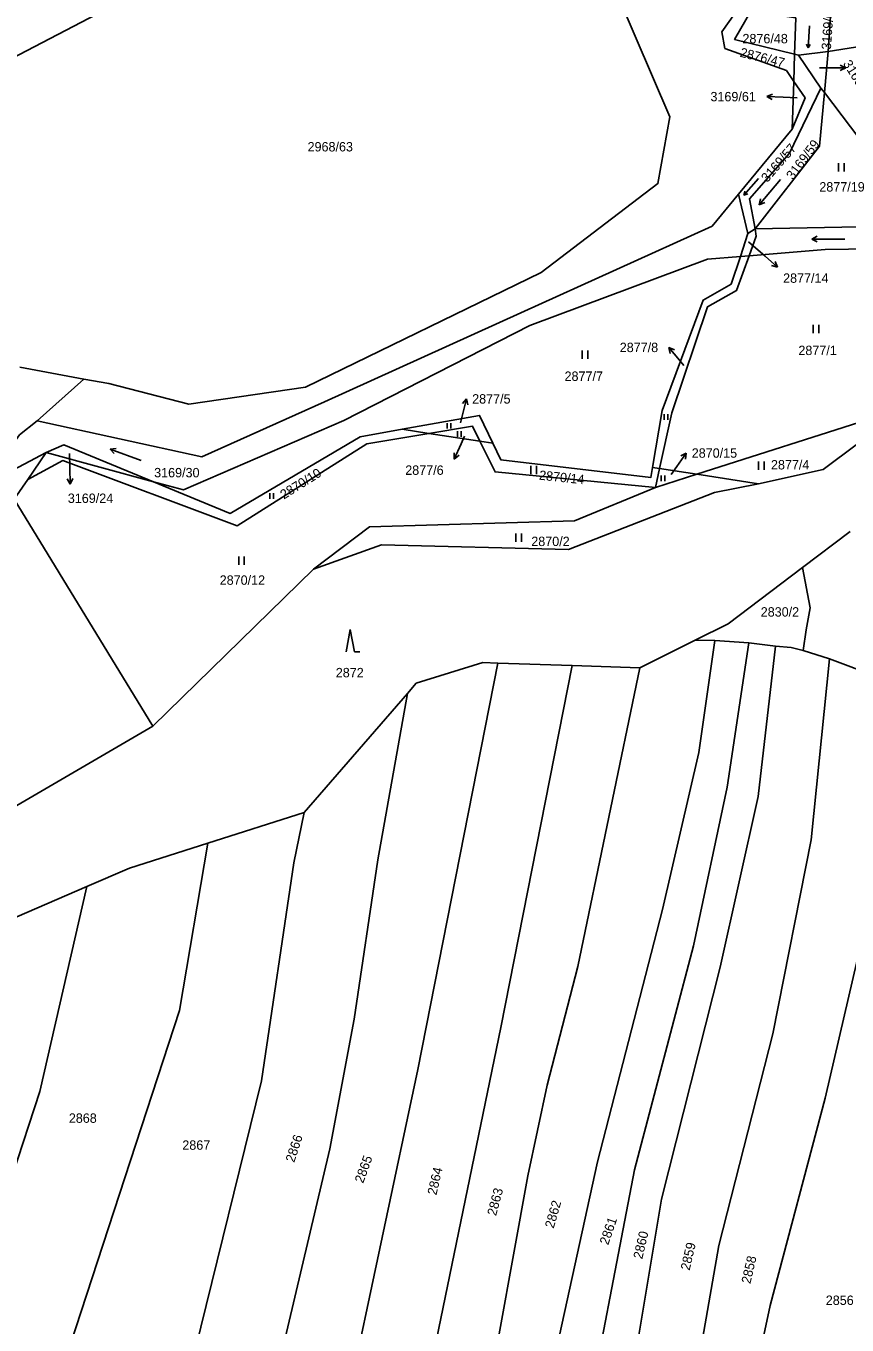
# Model space of a CAD drawing. Extents: x -755528 to -748832, y -1118122 to -1111095.
# Drawn here: x -754190.9 to -754042.2, y -1114680.5 to -1114445.3 of the extents above; entities that cross this region are included whole.
import ezdxf

# ---------------------------------------------------------------- set-up
doc = ezdxf.new("R2010")
doc.units = 0
for name, color, linetype in [('DZ_DO_PUPFL', 7, 'Continuous'), ('DZ_NAD_ZPF', 7, 'Continuous'), ('legenda barvy', 7, 'Continuous'), ('TZ_UMVŽST', 7, 'Continuous')]:
    doc.layers.add(name, color=color, linetype=linetype)

msp = doc.modelspace()

# ---------------------------------------------------------------- linework, layer by layer
at = {"layer": 'DZ_NAD_ZPF'}
for p, q in [((-754051.69, -1114450.44), (-754051.48, -1114443.88)), ((-754036.09, -1114448.45), (-754045.64, -1114449.97)), ((-754051.85, -1114455.37), (-754051.69, -1114450.44)), ((-754050.97, -1114450.62), (-754051.69, -1114450.44)), ((-754050.97, -1114450.62), (-754045.64, -1114449.97)), ((-754046.92, -1114456.59), (-754050.97, -1114450.62)), ((-754045.64, -1114449.97), (-754046.3, -1114457.41)), ((-754052.13, -1114464), (-754051.85, -1114455.37)), ((-754046.3, -1114457.41), (-754046.92, -1114456.59)), ((-754028.02, -1114481.47), (-754046.3, -1114457.41)), ((-754061.84, -1114475.79), (-754052.13, -1114464)), ((-754060.16, -1114482.92), (-754061.84, -1114475.79)), ((-754028.02, -1114481.47), (-754058.82, -1114482.07)), ((-754060.16, -1114482.92), (-754061.52, -1114487.05)), ((-754058.82, -1114482.07), (-754060.16, -1114482.92)), ((-754059.94, -1114486.92), (-754061.52, -1114487.05)), ((-754180.4, -1114509.3), (-754191.98, -1114507.09)), ((-754188.83, -1114516.79), (-754180.4, -1114509.3)), ((-754069.39, -1114526.49), (-754037.22, -1114516.18)), ((-754117.95, -1114519.09), (-754122.77, -1114518.35)), ((-754108.67, -1114520.5), (-754117.95, -1114519.09)), ((-754106.31, -1114520.86), (-754108.67, -1114520.5)), ((-754187.2, -1114522.57), (-754190.55, -1114527.43)), ((-754167.75, -1114527.85), (-754187.2, -1114522.57)), ((-754076.16, -1114525.46), (-754077.4, -1114525.27)), ((-754076.91, -1114528.9), (-754076.16, -1114525.46)), ((-754076.16, -1114525.46), (-754069.39, -1114526.49)), ((-754190.55, -1114527.43), (-754193.02, -1114531.02)), ((-754069.39, -1114526.49), (-754076.91, -1114528.9)), ((-754058.26, -1114528.19), (-754069.39, -1114526.49)), ((-754167.88, -1114572.07), (-754193.02, -1114531.02)), ((-754050.27, -1114543.38), (-754041.64, -1114536.87)), ((-754138.8, -1114543.69), (-754167.88, -1114572.07)), ((-754079.74, -1114561.52), (-754069.71, -1114556.52)), ((-754069.71, -1114556.52), (-754066.11, -1114556.6)), ((-754066.11, -1114556.6), (-754059.97, -1114557.02)), ((-754059.97, -1114557.02), (-754055.13, -1114557.62)), ((-754050.15, -1114558.39), (-754045.38, -1114559.88)), ((-754105.41, -1114560.65), (-754091.96, -1114561.11)), ((-754091.96, -1114561.11), (-754079.74, -1114561.52)), ((-754045.38, -1114559.88), (-754031.22, -1114565.25)), ((-754140.51, -1114587.73), (-754121.79, -1114566.15)), ((-754167.88, -1114572.07), (-754198.99, -1114590.19)), ((-754157.92, -1114593.26), (-754140.51, -1114587.73))]:
    msp.add_line(p, q, dxfattribs=at)
for points in [[(-754216.09, -1114463.01), (-754133.11, -1114419.74), (-754110.77, -1114406.63), (-754090.24, -1114392.95)], [(-754090.24, -1114392.95), (-754093.11, -1114417.93), (-754074.27, -1114461.78), (-754076.46, -1114473.86), (-754097.61, -1114489.99), (-754140.24, -1114510.72), (-754161.36, -1114513.79), (-754175.88, -1114510.05), (-754180.4, -1114509.3)], [(-754046.11, -1114437.49), (-754044.99, -1114440.83), (-754045.64, -1114449.97)], [(-754051.85, -1114455.37), (-754053.19, -1114453.42), (-754064.3, -1114449.41), (-754064.86, -1114446.4), (-754060.17, -1114439.7), (-754051.42, -1114442.09)], [(-754051.69, -1114450.44), (-754062.57, -1114447.76), (-754059.64, -1114442.63), (-754051.48, -1114443.88)], [(-754051.85, -1114455.37), (-754049.81, -1114458.34), (-754052.13, -1114464)], [(-754058.82, -1114482.07), (-754059.86, -1114476.62), (-754052.64, -1114468.39), (-754046.92, -1114456.59)], [(-754046.3, -1114457.41), (-754047.17, -1114467.1), (-754058.82, -1114482.07)], [(-754188.83, -1114516.79), (-754159.03, -1114523.3), (-754136.79, -1114513.37), (-754101.28, -1114497.28), (-754066.63, -1114481.6), (-754061.84, -1114475.79)], [(-754058.82, -1114482.07), (-754058.65, -1114483.39), (-754059.94, -1114486.92)], [(-754024.94, -1114485.52), (-754046.18, -1114485.81), (-754059.94, -1114486.92)], [(-754061.52, -1114487.05), (-754067.49, -1114487.53), (-754099.61, -1114499.53), (-754133.31, -1114516.74), (-754162.32, -1114529.33), (-754167.75, -1114527.85)], [(-754077.4, -1114525.27), (-754075.66, -1114514.93), (-754068.23, -1114494.96), (-754063.18, -1114492.06), (-754061.52, -1114487.05)], [(-754059.94, -1114486.92), (-754062.24, -1114493.23), (-754067.45, -1114496.17), (-754073.95, -1114515.35), (-754076.16, -1114525.46)], [(-754027.41, -1114511.32), (-754046.53, -1114525.65), (-754058.26, -1114528.19)], [(-754207.14, -1114540.26), (-754192.04, -1114519.37), (-754188.83, -1114516.79)], [(-754106.31, -1114520.86), (-754108.73, -1114515.84), (-754122.77, -1114518.35)], [(-754190.55, -1114527.43), (-754184.22, -1114524.01), (-754152.6, -1114535.82), (-754129.16, -1114520.95), (-754117.95, -1114519.09)], [(-754122.77, -1114518.35), (-754130.34, -1114519.7), (-754153.87, -1114533.58), (-754167.75, -1114527.85)], [(-754117.95, -1114519.09), (-754110.03, -1114517.77), (-754108.67, -1114520.5)], [(-754167.75, -1114527.85), (-754184.03, -1114521.14), (-754187.2, -1114522.57)], [(-754076.91, -1114528.9), (-754105.92, -1114526.06), (-754108.67, -1114520.5)], [(-754077.4, -1114525.27), (-754077.7, -1114527.05), (-754104.86, -1114523.88), (-754106.31, -1114520.86)], [(-754187.2, -1114522.57), (-754195.19, -1114526.78), (-754207.14, -1114540.26)], [(-754058.26, -1114528.19), (-754066.23, -1114529.78), (-754092.63, -1114540.12), (-754126.49, -1114539.27), (-754138.8, -1114543.69)], [(-754076.91, -1114528.9), (-754091.54, -1114534.89), (-754128.68, -1114536), (-754138.8, -1114543.69)], [(-754069.71, -1114556.52), (-754063.72, -1114553.53), (-754050.27, -1114543.38)], [(-754050.27, -1114543.38), (-754048.9, -1114550.64), (-754049.62, -1114554.64), (-754050.15, -1114558.39)], [(-754066.11, -1114556.6), (-754069.02, -1114576.82), (-754075.63, -1114605.28), (-754087.41, -1114650.94), (-754094.74, -1114684.53), (-754105.92, -1114747.03), (-754115.52, -1114789.93), (-754119.09, -1114803.9)], [(-754059.97, -1114557.02), (-754063.92, -1114583.13), (-754070.01, -1114611.82), (-754080.71, -1114652.41), (-754090.4, -1114702.97), (-754098.69, -1114747.44), (-754101.73, -1114760.36), (-754105.24, -1114777.8), (-754113.51, -1114806.36)], [(-754055.13, -1114557.62), (-754058.27, -1114584.8), (-754065.16, -1114615.72), (-754075.82, -1114657.72), (-754083.55, -1114704.02), (-754091.94, -1114749.48), (-754105.96, -1114809.7)], [(-754055.13, -1114557.62), (-754052.29, -1114557.87), (-754050.15, -1114558.39)], [(-754105.41, -1114560.65), (-754119.9, -1114634.2), (-754132.81, -1114695.06), (-754142.98, -1114737.09), (-754150.93, -1114766.02), (-754156.02, -1114786.83)], [(-754091.96, -1114561.11), (-754104.87, -1114626.61), (-754116.97, -1114685.14), (-754128.4, -1114736.73), (-754138.37, -1114772.5), (-754144.27, -1114792.34)], [(-754079.74, -1114561.52), (-754090.93, -1114615.59), (-754096.48, -1114637.09), (-754099.97, -1114653.49), (-754107.67, -1114695.69), (-754116.35, -1114742), (-754122.35, -1114766.19), (-754131.33, -1114798.41)], [(-754121.79, -1114566.15), (-754120.21, -1114564.32), (-754108.13, -1114560.56), (-754105.41, -1114560.65)], [(-754045.38, -1114559.88), (-754048.69, -1114592.67), (-754055.64, -1114627.79), (-754065.41, -1114666.06), (-754076.77, -1114731.13), (-754085.02, -1114778.1), (-754093.45, -1114815.22)], [(-754121.79, -1114566.15), (-754127.15, -1114596.3), (-754131.44, -1114625.1), (-754135.84, -1114648.58), (-754146, -1114691.57), (-754156.69, -1114732.91), (-754168.96, -1114777.93)], [(-754031.22, -1114565.25), (-754035.22, -1114592.34), (-754046.15, -1114639.42), (-754056.12, -1114676.95), (-754060.73, -1114698.43), (-754066.96, -1114743.71), (-754073.19, -1114785.87), (-754080.47, -1114821.2)], [(-754140.51, -1114587.73), (-754142.35, -1114596.8), (-754148.23, -1114636.26), (-754160.24, -1114685.02), (-754168.53, -1114717.66), (-754180.86, -1114768.68)], [(-754157.92, -1114593.26), (-754163.04, -1114623.53), (-754183.82, -1114687.07), (-754187.98, -1114704.18), (-754196.87, -1114753.49)], [(-754179.84, -1114601.12), (-754172.12, -1114597.78), (-754157.92, -1114593.26)], [(-754212.86, -1114729.97), (-754198.41, -1114668.88), (-754188.35, -1114638.22), (-754179.84, -1114601.12)], [(-754210.21, -1114652.35), (-754203.86, -1114637.9), (-754201.64, -1114610.54), (-754179.84, -1114601.12)]]:
    msp.add_lwpolyline(points, dxfattribs=at)
at = {"layer": 'legenda barvy'}
for p, q in [((-754045.44, -1114452.91), (-754047.2, -1114452.91)), ((-754045.44, -1114452.91), (-754042.439, -1114452.91)), ((-754042.439, -1114452.91), (-754043.44, -1114452.409)), ((-754042.439, -1114452.91), (-754043.44, -1114453.411)), ((-754056.739, -1114458.135), (-754055.721, -1114457.67)), ((-754053.74, -1114458.24), (-754056.739, -1114458.135)), ((-754056.739, -1114458.135), (-754055.756, -1114458.671)), ((-754051.25, -1114458.34), (-754053.74, -1114458.24)), ((-754060.05, -1114484.44), (-754057.05, -1114487.02)), ((-754057.05, -1114487.02), (-754054.785, -1114488.989)), ((-754054.785, -1114488.989), (-754055.869, -1114488.71)), ((-754054.785, -1114488.989), (-754055.212, -1114487.954)), ((-754072.54, -1114505.83), (-754074.469, -1114503.531)), ((-754074.469, -1114503.531), (-754073.442, -1114503.976)), ((-754074.469, -1114503.531), (-754074.209, -1114504.62)), ((-754071.73, -1114506.81), (-754072.54, -1114505.83)), ((-754111.084, -1114512.838), (-754111.812, -1114513.689)), ((-754111.81, -1114515.75), (-754111.084, -1114512.838)), ((-754111.084, -1114512.838), (-754110.84, -1114513.931)), ((-754112.17, -1114517.19), (-754111.81, -1114515.75)), ((-754112.09, -1114520.99), (-754113.311, -1114523.732)), ((-754111.48, -1114519.61), (-754112.09, -1114520.99)), ((-754182.98, -1114522.71), (-754182.94, -1114525.29)), ((-754113.311, -1114523.732), (-754113.361, -1114522.613)), ((-754113.311, -1114523.732), (-754112.446, -1114523.02)), ((-754073.03, -1114525.1), (-754071.309, -1114522.642)), ((-754071.309, -1114522.642), (-754072.293, -1114523.175)), ((-754071.309, -1114522.642), (-754071.473, -1114523.749)), ((-754182.94, -1114525.29), (-754182.888, -1114528.291)), ((-754074.02, -1114526.53), (-754073.03, -1114525.1)), ((-754182.888, -1114528.291), (-754183.406, -1114527.298)), ((-754182.888, -1114528.291), (-754182.404, -1114527.28))]:
    msp.add_line(p, q, dxfattribs=at)
at = {"layer": 'TZ_UMVŽST'}
for p, q in [((-754049.021, -1114445.304), (-754049.232, -1114449.318)), ((-754049.232, -1114449.318), (-754049.533, -1114448.647)), ((-754049.232, -1114449.318), (-754048.862, -1114448.682)), ((-754043.741, -1114471.7), (-754043.741, -1114470.2)), ((-754042.74, -1114471.7), (-754042.74, -1114470.2)), ((-754058.233, -1114472.948), (-754060.871, -1114475.982)), ((-754054.229, -1114473.109), (-754058.086, -1114477.706)), ((-754060.871, -1114475.982), (-754060.695, -1114475.267)), ((-754060.871, -1114475.982), (-754060.187, -1114475.708)), ((-754058.086, -1114477.706), (-754057.842, -1114476.635)), ((-754058.086, -1114477.706), (-754057.074, -1114477.28)), ((-754048.577, -1114483.901), (-754047.6, -1114483.4)), ((-754042.577, -1114483.901), (-754048.577, -1114483.901)), ((-754048.577, -1114483.901), (-754047.6, -1114484.403)), ((-754048.331, -1114500.94), (-754048.331, -1114499.44)), ((-754047.33, -1114500.94), (-754047.33, -1114499.44)), ((-754090.151, -1114505.58), (-754090.151, -1114504.08)), ((-754089.15, -1114505.58), (-754089.15, -1114504.08)), ((-754075.292, -1114516.62), (-754075.292, -1114515.615)), ((-754074.622, -1114516.62), (-754074.622, -1114515.615)), ((-754114.602, -1114518.23), (-754114.602, -1114517.225)), ((-754113.932, -1114518.23), (-754113.932, -1114517.225)), ((-754112.722, -1114519.71), (-754112.722, -1114518.705)), ((-754112.052, -1114519.71), (-754112.052, -1114518.705)), ((-754175.642, -1114521.93), (-754174.553, -1114521.793)), ((-754170.004, -1114523.982), (-754175.642, -1114521.93)), ((-754175.642, -1114521.93), (-754174.896, -1114522.735)), ((-754099.441, -1114526.44), (-754099.441, -1114524.94)), ((-754098.44, -1114526.44), (-754098.44, -1114524.94)), ((-754058.221, -1114525.67), (-754058.221, -1114524.17)), ((-754057.22, -1114525.67), (-754057.22, -1114524.17)), ((-754075.842, -1114527.73), (-754075.842, -1114526.725)), ((-754075.172, -1114527.73), (-754075.172, -1114526.725)), ((-754146.702, -1114530.92), (-754146.702, -1114529.915)), ((-754146.032, -1114530.92), (-754146.032, -1114529.915)), ((-754102.171, -1114538.7), (-754102.171, -1114537.2)), ((-754101.17, -1114538.7), (-754101.17, -1114537.2)), ((-754152.341, -1114542.87), (-754152.341, -1114541.37)), ((-754151.34, -1114542.87), (-754151.34, -1114541.37)), ((-754132.16, -1114554.61), (-754132.91, -1114558.61)), ((-754131.41, -1114558.61), (-754132.16, -1114554.61)), ((-754131.41, -1114558.61), (-754130.414, -1114558.61))]:
    msp.add_line(p, q, dxfattribs=at)

# ---------------------------------------------------------------- texts
at = {"layer": 'DZ_DO_PUPFL'}
for s, rotation, p in [('3169/62', 86, (-754045.132, -1114449.679)), ('2876/47', 346, (-754061.715, -1114450.884)), ('3169/65', 302, (-754043.006, -1114452.152)), ('3169/57', 49, (-754056.638, -1114473.757)), ('3169/59', 53, (-754052.011, -1114473.311)), ('2870/10', 32, (-754144.169, -1114531.07)), ('2870/14', 354, (-754098.028, -1114527.455)), ('2866', 72, (-754142.301, -1114651.172)), ('2865', 70, (-754129.821, -1114654.93)), ('2864', 77, (-754116.561, -1114657.071)), ('2863', 75, (-754105.758, -1114660.829)), ('2862', 74, (-754095.322, -1114663.084)), ('2861', 71, (-754085.456, -1114666.106)), ('2860', 77, (-754079.281, -1114668.641)), ('2859', 77, (-754070.711, -1114670.691)), ('2858', 77, (-754059.711, -1114673.111))]:
    msp.add_text(s, height=1.7, rotation=rotation, dxfattribs=at).set_placement(p)
for s, p in [('2876/48', (-754061.14, -1114448.48)), ('3169/61', (-754066.933, -1114458.98)), ('2968/63', (-754139.88, -1114468.05)), ('2877/19', (-754047.22, -1114475.31)), ('2877/14', (-754053.78, -1114491.828)), ('2877/8', (-754083.355, -1114504.37)), ('2877/1', (-754051.01, -1114504.91)), ('2877/7', (-754093.35, -1114509.58)), ('2877/5', (-754110.08, -1114513.69)), ('2870/15', (-754070.32, -1114523.49)), ('2877/4', (-754055.977, -1114525.61)), ('3169/30', (-754167.66, -1114527.04)), ('2877/6', (-754122.195, -1114526.588)), ('3169/24', (-754183.29, -1114531.678)), ('2870/2', (-754099.377, -1114539.48)), ('2870/12', (-754155.79, -1114546.49)), ('2830/2', (-754057.83, -1114552.25)), ('2872', (-754134.77, -1114563.24)), ('2868', (-754183.11, -1114643.88)), ('2867', (-754162.56, -1114648.76)), ('2856', (-754046.05, -1114676.85))]:
    msp.add_text(s, height=1.7, dxfattribs=at).set_placement(p)

doc.saveas('drawing.dxf')
